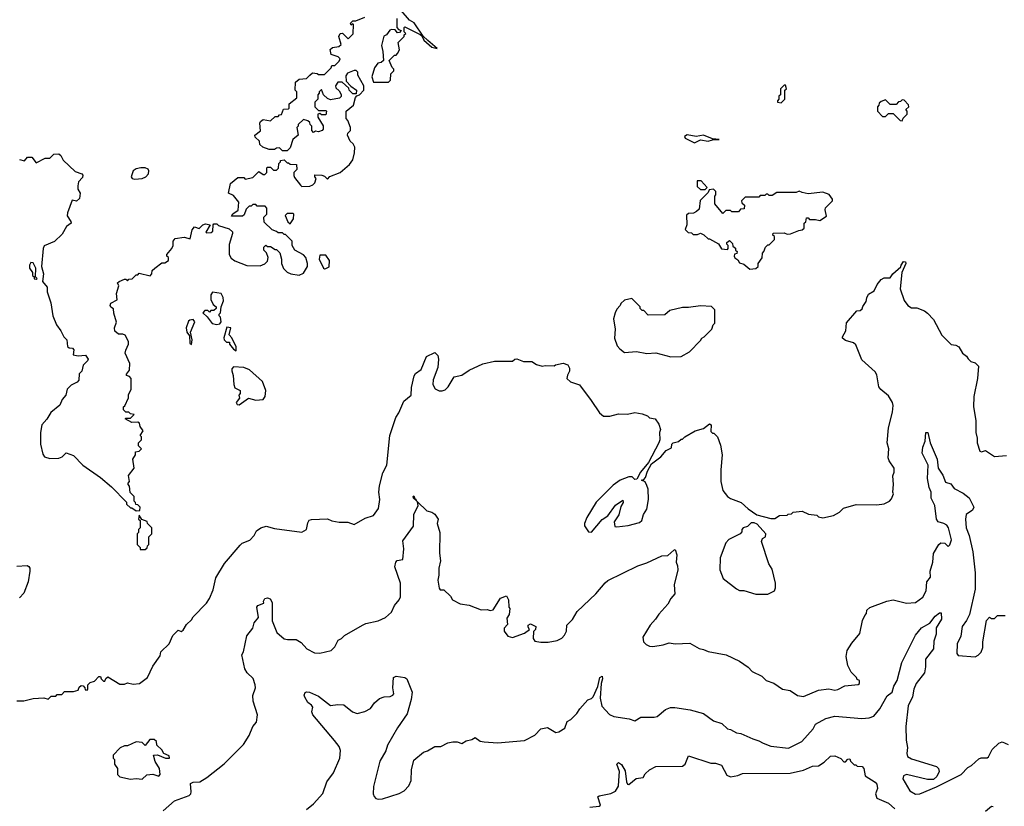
# Model space of a CAD drawing. Extents: x 2210602 to 2357277, y 510288 to 673808.
# Tile 430 of 464: x 2310544 to 2317140, y 644122 to 649387. Entities that reach past the tile are written whole.
import ezdxf

# ---------------------------------------------------------------- set-up
doc = ezdxf.new("R2010")
doc.units = 0

msp = doc.modelspace()

# ---------------------------------------------------------------- linework, layer by layer
at = {"layer": '0CON05XD'}
for points in [[(2312207.5, 647795), (2312197, 647827), (2312180, 647845), (2312180, 647865), (2312191.7, 647878.3), (2312205, 647870), (2312225, 647870), (2312255, 647850), (2312265, 647850), (2312287, 647827), (2312297.5, 647785), (2312297.5, 647755), (2312310.7, 647720.7), (2312336.4, 647696.4), (2312360, 647685), (2312415, 647676.7), (2312445, 647690), (2312472.5, 647735), (2312472.5, 647755), (2312460, 647795), (2312445, 647812.5), (2312387.5, 647845), (2312370, 647875), (2312370, 647905), (2312325, 647950), (2312315, 647950), (2312305, 647960), (2312275, 647960), (2312265, 647970), (2312235, 647980), (2312181.7, 648031.7), (2312180, 648065), (2312200, 648085), (2312200, 648125), (2312188.3, 648138.3), (2312135, 648140), (2312125, 648150), (2312105, 648150), (2312095, 648140), (2312081.7, 648138.3), (2312061.7, 648118.3), (2312048.3, 648081.7), (2312037, 648073), (2311961.7, 648071.7), (2311971.7, 648088.3), (2312008.3, 648111.7), (2312012.5, 648165), (2311975, 648210), (2311942.5, 648225), (2311955, 648290), (2312005, 648330), (2312045, 648330), (2312055, 648320), (2312105, 648330), (2312145, 648370), (2312175, 648350), (2312185, 648350), (2312200, 648365), (2312200, 648395), (2312205, 648400), (2312225, 648400), (2312245, 648380), (2312265, 648380), (2312277, 648393), (2312280, 648425), (2312290, 648435), (2312290, 648445), (2312315, 648450), (2312335, 648430), (2312345, 648430), (2312355, 648420), (2312398.3, 648418.3), (2312400, 648385), (2312380, 648365), (2312380, 648345), (2312385, 648330), (2312425, 648280), (2312435, 648270), (2312487, 648273), (2312508.3, 648281.7), (2312520, 648295), (2312530, 648325), (2312520, 648335), (2312521.7, 648348.3), (2312567, 648347), (2312585, 648340), (2312605, 648320), (2312621.7, 648338.3), (2312690, 648365), (2312753, 648417), (2312775, 648450), (2312786.2, 648495), (2312790, 648535), (2312776.7, 648556.7), (2312757.5, 648575), (2312740, 648615), (2312743, 648627), (2312760, 648645), (2312760, 648665), (2312741.7, 648711.7), (2312730, 648725), (2312730, 648775), (2312780, 648815), (2312793, 648867), (2312801.7, 648878.3), (2312820, 648885), (2312850, 648915), (2312850, 648945), (2312810, 649015), (2312810, 649035), (2312797, 649047), (2312785, 649047.5), (2312740.7, 649029.3), (2312728.3, 649011.7), (2312730, 648975), (2312761.7, 648941.7), (2312800, 648915), (2312798.3, 648891.7), (2312775, 648890), (2312750, 648915), (2312748.3, 648928.3), (2312705, 648970), (2312675, 648970), (2312660, 648945), (2312661.7, 648931.7), (2312685, 648910), (2312697, 648887), (2312697, 648873), (2312687, 648863), (2312625, 648850), (2312605, 648860), (2312580, 648885), (2312565, 648920), (2312550, 648905), (2312550, 648895), (2312540, 648885), (2312540, 648855), (2312520, 648835), (2312520, 648805), (2312545, 648780), (2312595, 648780), (2312600, 648775), (2312595, 648750), (2312565, 648750), (2312555, 648760), (2312540, 648755), (2312540, 648735), (2312576.4, 648676.4), (2312577.5, 648655), (2312570, 648645), (2312545, 648637.5), (2312525, 648640), (2312511.7, 648631.7), (2312500, 648645), (2312500, 648675), (2312490, 648685), (2312488.3, 648698.3), (2312475, 648710), (2312445, 648720), (2312410, 648685), (2312410, 648675), (2312400, 648665), (2312410, 648615), (2312372.5, 648585), (2312355, 648530), (2312335, 648510), (2312305, 648510), (2312285, 648530), (2312265, 648527.5), (2312251.7, 648518.3), (2312215, 648517.5), (2312173, 648533), (2312151.7, 648551.7), (2312150, 648575), (2312121.7, 648601.7), (2312120, 648615), (2312157, 648643), (2312152.5, 648695), (2312157.5, 648705), (2312175, 648720), (2312225, 648710), (2312255, 648740), (2312275, 648740), (2312285, 648750), (2312298.3, 648751.7), (2312311.7, 648788.3), (2312345, 648790), (2312350, 648795), (2312350, 648825), (2312400, 648865), (2312400, 648905), (2312390, 648915), (2312391.7, 648968.3), (2312415, 648990), (2312465, 648992.5), (2312487.5, 649015), (2312505, 649032.5), (2312537, 649027), (2312545, 649020), (2312585, 649020), (2312630, 649065), (2312635, 649080), (2312655, 649080), (2312685, 649110), (2312690, 649125), (2312678.3, 649138.3), (2312630, 649155), (2312623, 649187), (2312638.3, 649201.7), (2312681.7, 649208.3), (2312698.3, 649221.7), (2312682.5, 649275), (2312690, 649295), (2312707, 649297), (2312745, 649260), (2312778.3, 649291.7), (2312780, 649355), (2312775, 649360), (2312765, 649350), (2312760, 649365), (2312775, 649380), (2312795, 649380), (2312856.4, 649403.6)], [(2313070, 649395), (2313070, 649335), (2313081.7, 649321.7), (2313100, 649315), (2313088.3, 649301.7), (2313075, 649300), (2313058.3, 649318.3), (2313035, 649322.5), (2313023.6, 649316.4), (2313000, 649285), (2312983, 649277), (2312967.5, 649215), (2312977.5, 649175), (2312980, 649115), (2312965, 649100), (2312943.6, 649096.4), (2312920, 649065), (2312902.5, 649005), (2312915, 648970), (2313015, 648970), (2313027, 648983), (2313030, 649025), (2313050, 649045), (2313050, 649055), (2313038.3, 649068.3), (2313020, 649115), (2313055, 649150), (2313065, 649150), (2313075, 649160), (2313087.5, 649185), (2313080, 649235), (2313120, 649275), (2313120, 649285), (2313130, 649295), (2313120, 649305), (2313120, 649335), (2313125, 649340), (2313227.5, 649287.5), (2313238.3, 649278.3), (2313250.7, 649250.7), (2313305, 649203.3), (2313340, 649195), (2313278.8, 649248.8), (2313247.5, 649277.5), (2313186, 649366), (2313154.1, 649384.1), (2313098.6, 649448.6)], [(2315645, 648830), (2315670, 648855), (2315670, 648915), (2315680, 648925), (2315675, 648950), (2315665, 648950), (2315640, 648925), (2315640, 648885), (2315630, 648875), (2315630, 648855), (2315620, 648845), (2315620, 648835), (2315645, 648830)], [(2316455, 648710), (2316461.7, 648728.3), (2316490, 648755), (2316490, 648775), (2316480, 648785), (2316500, 648805), (2316498.3, 648818.3), (2316468.3, 648848.3), (2316455, 648850), (2316445, 648840), (2316431.7, 648838.3), (2316415, 648820), (2316375, 648820), (2316345, 648850), (2316315, 648840), (2316301.7, 648828.3), (2316300, 648815), (2316290, 648805), (2316290, 648775), (2316325, 648740), (2316345, 648740), (2316365, 648760), (2316395, 648760), (2316441.7, 648711.7), (2316455, 648710)], [(2315065, 648562.5), (2315105, 648583.3), (2315155, 648573.3), (2315185, 648582.5), (2315230, 648585), (2315185, 648590), (2315125, 648613.3), (2315076.4, 648606.4), (2315015, 648616.2), (2314997.5, 648605), (2315002.5, 648595), (2315065, 648562.5)], [(2310541.7, 648451.7), (2310575, 648442.5), (2310595, 648467.5), (2310625, 648467.5), (2310655, 648430), (2310715, 648460), (2310745, 648460), (2310773, 648487), (2310805, 648488.8), (2310818.3, 648478.3), (2310835, 648447.5), (2310915, 648370), (2310960, 648355), (2310967, 648347), (2310965, 648330), (2310938.3, 648301.7), (2310932.5, 648275), (2310933, 648253), (2310950, 648225), (2310945, 648190), (2310925, 648173.3), (2310895, 648180), (2310863.3, 648095), (2310862.5, 648075), (2310886.7, 648036.7), (2310887.5, 648025), (2310857, 648003), (2310829.3, 647950.7), (2310776.4, 647903.6), (2310707, 647873), (2310700, 647855), (2310688.8, 647735), (2310702.5, 647685), (2310697.5, 647635), (2310727, 647597), (2310727.5, 647565), (2310753, 647493), (2310766.7, 647405), (2310790, 647345), (2310820, 647305), (2310840, 647265), (2310860, 647245), (2310865, 647200), (2310875, 647190), (2310898.3, 647188.3), (2310907, 647177), (2310902.5, 647145), (2310935, 647136.7), (2310985, 647142), (2311002, 647115), (2310997.3, 647102.7), (2310970, 647075), (2310960, 647035), (2310943, 647017), (2310940, 646975), (2310929.3, 646960.7), (2310889.3, 646940.7), (2310862.5, 646915), (2310852.5, 646875), (2310827.5, 646845), (2310813, 646807), (2310752.3, 646757.7), (2310726.1, 646713.9), (2310692.5, 646675), (2310683.3, 646625), (2310683.3, 646545), (2310698.3, 646478.3), (2310710.7, 646460.7), (2310745, 646450), (2310805, 646453.3), (2310828.3, 646461.7), (2310855, 646487.5), (2310905, 646470), (2310967.5, 646405), (2311085, 646323.3), (2311159.3, 646259.3), (2311258.3, 646158.3), (2311260, 646145), (2311285, 646120), (2311295, 646120), (2311325, 646100), (2311348.3, 646101.7), (2311350, 646125), (2311335, 646140), (2311321.7, 646141.7), (2311320, 646155), (2311310, 646165), (2311310, 646195), (2311283, 646223), (2311280, 646265), (2311270, 646275), (2311270, 646285), (2311280, 646295), (2311273, 646337), (2311310, 646385), (2311302.5, 646445), (2311320, 646475), (2311320, 646495), (2311345, 646500), (2311360, 646515), (2311340, 646535), (2311340, 646555), (2311360, 646575), (2311360, 646595), (2311350, 646605), (2311370, 646635), (2311350, 646665), (2311347, 646687), (2311335, 646692.5), (2311295, 646690), (2311250, 646715), (2311255, 646720), (2311285, 646720), (2311310, 646745), (2311285, 646750), (2311275, 646760), (2311255, 646760), (2311240, 646775), (2311240, 646795), (2311248.3, 646801.7), (2311272.5, 646855), (2311273, 646877), (2311290, 646915), (2311290, 646985), (2311278.3, 646998.3), (2311260, 647005), (2311260, 647015), (2311279.3, 647040.7), (2311281.2, 647085), (2311251.4, 647155), (2311254.4, 647175.6), (2311273.3, 647215), (2311273, 647233), (2311250, 647275), (2311235, 647282.5), (2311205, 647282.5), (2311181.7, 647301.7), (2311180, 647325), (2311191.7, 647361.7), (2311173.6, 647423.6), (2311171.7, 647451.7), (2311153.6, 647463.6), (2311150, 647475), (2311155, 647490), (2311197, 647513), (2311192.5, 647555), (2311207.5, 647605), (2311200, 647625), (2311210, 647635), (2311245, 647650), (2311255, 647650), (2311265, 647640), (2311275, 647650), (2311297, 647653), (2311325, 647680), (2311335, 647680), (2311345, 647690), (2311418.3, 647671.7), (2311430, 647685), (2311431.7, 647708.3), (2311450, 647725), (2311495, 647760), (2311515, 647760), (2311540, 647775), (2311540, 647795), (2311530, 647805), (2311530, 647815), (2311562.5, 647855), (2311572.5, 647875), (2311572.5, 647905), (2311585, 647922.5), (2311645, 647932.5), (2311685, 647920), (2311698.3, 647981.7), (2311715, 648000), (2311745, 647990), (2311770, 648015), (2311788.3, 648021.7), (2311820, 648015), (2311790, 647965), (2311795, 647960), (2311827, 647963), (2311838.3, 647971.7), (2311840, 648015), (2311845, 648020), (2311865, 648020), (2311875, 648010), (2311947, 647987), (2311968.3, 647968.3), (2311970, 647955), (2311947, 647883), (2311946.7, 647815), (2311960.5, 647790.5), (2311984.1, 647774.1), (2312065, 647742.5), (2312155, 647740), (2312187, 647753), (2312205, 647770), (2312207.5, 647795)], [(2311315, 648320.8), (2311365, 648324.4), (2311388.8, 648335), (2311406.7, 648355), (2311410, 648375), (2311405, 648386.7), (2311385, 648396), (2311354.2, 648395.8), (2311325, 648390), (2311303.3, 648375), (2311290, 648335), (2311297.5, 648325), (2311315, 648320.8)], [(2315135, 648250), (2315150, 648265), (2315108.3, 648308.3), (2315081.7, 648308.3), (2315081.7, 648271.7), (2315105, 648250), (2315135, 648250)], [(2315435, 647717.5), (2315475, 647722.5), (2315490, 647735), (2315490, 647755), (2315517, 647793), (2315520, 647825), (2315530, 647835), (2315540, 647865), (2315555, 647880), (2315565, 647880), (2315600, 647915), (2315600, 647935), (2315590, 647945), (2315591.7, 647958.3), (2315665, 647960), (2315685, 647952.5), (2315707, 647953), (2315763, 647977), (2315785, 647980), (2315798.3, 647991.7), (2315800, 648025), (2315810, 648035), (2315815, 648060), (2315825, 648060), (2315835, 648050), (2315875, 648050), (2315905, 648042.5), (2315948.3, 648071.7), (2315940, 648115), (2315943, 648127), (2315990, 648175), (2315990, 648185), (2315966.4, 648216.4), (2315925, 648232.5), (2315825, 648222.5), (2315785, 648230), (2315765, 648240), (2315745, 648230), (2315615, 648230), (2315585, 648210), (2315565, 648210), (2315555, 648220), (2315545, 648220), (2315535, 648210), (2315505, 648210), (2315495, 648200), (2315405, 648200), (2315380, 648175), (2315381.7, 648161.7), (2315400, 648145), (2315398.3, 648121.7), (2315371.7, 648118.3), (2315360, 648100), (2315315, 648100), (2315305, 648110), (2315275, 648110), (2315255, 648090), (2315200, 648155), (2315200, 648205), (2315207.5, 648215), (2315207, 648237), (2315191.7, 648251.7), (2315161.7, 648248.3), (2315155, 648230), (2315103, 648177), (2315095, 648120), (2315077, 648103), (2315057, 648093), (2315025, 648090), (2315011.7, 648078.3), (2315012.5, 648015), (2315003, 647983), (2315023, 647963), (2315045, 647960), (2315055, 647950), (2315085, 647950), (2315105, 647957.5), (2315127, 647947), (2315155, 647920), (2315165, 647920), (2315226.4, 647886.4), (2315245, 647853.3), (2315285, 647850), (2315290, 647855), (2315290, 647875), (2315280, 647885), (2315280, 647895), (2315298.3, 647908.3), (2315318.3, 647888.3), (2315321.7, 647871.7), (2315338.3, 647858.3), (2315340, 647845), (2315350, 647835), (2315348.3, 647821.7), (2315331.7, 647818.3), (2315330, 647805), (2315333.6, 647793.6), (2315355, 647780), (2315365, 647760), (2315395, 647750), (2315435, 647717.5)], [(2312355, 648020), (2312377.5, 648055), (2312380, 648085), (2312375, 648090), (2312335, 648090), (2312322.5, 648077.5), (2312340, 648035), (2312355, 648020)], [(2310655, 647650), (2310660, 647655), (2310650, 647665), (2310652.5, 647725), (2310635, 647760), (2310618.3, 647761.7), (2310610, 647745), (2310610, 647725), (2310630, 647695), (2310630, 647675), (2310640, 647665), (2310641.7, 647651.7), (2310655, 647650)], [(2312585, 647720), (2312595, 647722.5), (2312617, 647733), (2312620, 647775), (2312595, 647810), (2312555, 647810), (2312550, 647785), (2312580, 647725), (2312585, 647720)], [(2316450, 647745), (2316465, 647768), (2316477.1, 647767.1), (2316480.8, 647755), (2316454.2, 647695), (2316443.3, 647585), (2316468.3, 647508.3), (2316493.6, 647473.6), (2316518.3, 647458.3), (2316555, 647457.5), (2316605, 647437.5), (2316625, 647422.5), (2316665, 647380), (2316722.5, 647275), (2316783.9, 647213.9), (2316815, 647208.8), (2316835, 647196.7), (2316860, 647155), (2316886.7, 647135), (2316897, 647117), (2316915, 647100), (2316945, 647090), (2316967, 647067), (2316960, 646985), (2316936.1, 646863.9), (2316934, 646795), (2316948.8, 646705), (2316948.6, 646625), (2316958, 646585), (2316958, 646555), (2316975, 646500), (2316986.2, 646493.8), (2317015, 646502.5), (2317075, 646462.5), (2317155, 646470)], [(2310525, 644827.5), (2310571.7, 644828.3), (2310635, 644842.5), (2310705, 644847.5), (2310735, 644840), (2310755, 644860), (2310785, 644860), (2310795, 644870), (2310825, 644870), (2310845, 644890), (2310905, 644890), (2310935, 644900), (2310941.7, 644918.3), (2310955, 644930), (2310968.3, 644928.3), (2310980, 644915), (2310981.7, 644901.7), (2310995, 644900), (2311000, 644905), (2311000, 644935), (2311015, 644950), (2311045, 644960), (2311075, 644990), (2311085, 644990), (2311090, 644975), (2311105, 644960), (2311115, 644960), (2311121.7, 644978.3), (2311135, 644987.5), (2311215, 644940), (2311245, 644940), (2311265, 644947.5), (2311305, 644940), (2311347, 644943), (2311400, 644985), (2311435, 645060), (2311485, 645130), (2311490, 645155), (2311545, 645210), (2311570, 645265), (2311605, 645300), (2311625, 645292.5), (2311639.3, 645300.7), (2311660.7, 645339.3), (2311695, 645370), (2311705, 645390), (2311795, 645482.5), (2311816.1, 645513.9), (2311839.5, 645570.5), (2311858.3, 645651.7), (2311915, 645747.5), (2312020.7, 645869.3), (2312035, 645882.5), (2312085, 645903.3), (2312113.8, 645935), (2312130, 645965), (2312160, 645985), (2312195, 645996.7), (2312251.7, 645981.7), (2312435, 645956.7), (2312466.1, 645973.9), (2312475, 646020), (2312483.6, 646036.4), (2312498.3, 646041.7), (2312605, 646046), (2312635, 646032), (2312685, 646023.8), (2312743, 646023), (2312785, 646007.5), (2312859.3, 646050.7), (2312915, 646067.5), (2312947.5, 646115), (2312955.8, 646175), (2312950, 646225), (2312953.4, 646266.6), (2312977.1, 646355), (2313004.2, 646405), (2313023.6, 646605), (2313064.4, 646725), (2313084.6, 646755.4), (2313117.3, 646832.7), (2313166, 646874), (2313169.4, 646925), (2313185.6, 647004.4), (2313195, 647018.8), (2313232.5, 647045), (2313268.3, 647131.7), (2313325, 647160), (2313345, 647140), (2313350, 647115), (2313345, 647060), (2313314.3, 646975.7), (2313312, 646945), (2313326.1, 646916.1), (2313355, 646903.3), (2313375, 646902.5), (2313395, 646910), (2313415, 646930), (2313455, 646997.5), (2313505, 647008.8), (2313555, 647042), (2313646.4, 647083.6), (2313725, 647101.2), (2313845, 647102.5), (2313860, 647115), (2313875, 647116.7), (2313918.3, 647098.3), (2313975, 647100), (2314005, 647080), (2314045, 647067.5), (2314065, 647072.5), (2314125, 647070), (2314133, 647077), (2314185, 647087.5), (2314215, 647077.5), (2314227.5, 647055), (2314227.5, 647035), (2314213, 647007), (2314210, 646985), (2314233, 646963), (2314295, 646942.5), (2314371.7, 646838.3), (2314427.5, 646755), (2314455, 646732.5), (2314496.4, 646733.6), (2314555, 646750), (2314615, 646747.5), (2314665, 646757.5), (2314715, 646750), (2314750, 646735), (2314763, 646723), (2314800, 646715), (2314825, 646680), (2314837.5, 646645), (2314830, 646625), (2314832.5, 646575), (2314826.2, 646555), (2314756.2, 646423.8), (2314701.7, 646358.3), (2314678.3, 646311.7), (2314665, 646310), (2314647, 646327), (2314625, 646326.7), (2314567.5, 646305), (2314519.5, 646270.5), (2314405, 646156.7), (2314342.5, 646055), (2314327.5, 646015), (2314328.3, 645998.3), (2314355, 645960), (2314375, 645957.5), (2314445, 646042), (2314484.5, 646065.5), (2314535, 646138), (2314585, 646170), (2314586.2, 646155), (2314571.2, 646128.8), (2314557.6, 646072.4), (2314526.7, 646025), (2314530, 645995), (2314545, 645992.5), (2314619.3, 646000.7), (2314695, 646022), (2314711.2, 646035), (2314722.5, 646075), (2314745, 646110), (2314756.2, 646175), (2314753.6, 646243.6), (2314745, 646270), (2314733, 646293), (2314710, 646305), (2314725, 646310), (2314736.1, 646323.9), (2314750, 646365), (2314776.7, 646415), (2314839.7, 646460.3), (2314875, 646503.3), (2314909.3, 646520.7), (2314912.5, 646545), (2314922.5, 646555), (2314957, 646563), (2314975, 646580), (2314985, 646580), (2315000, 646595), (2315070, 646635), (2315125, 646650), (2315165, 646682.5), (2315176.7, 646675), (2315175, 646630), (2315185, 646620), (2315195, 646620), (2315217.5, 646595), (2315239.3, 646539.3), (2315250, 646475), (2315240, 646375), (2315240, 646295), (2315253.8, 646235), (2315285, 646196.7), (2315305, 646183.3), (2315376.1, 646156.1), (2315425, 646112.5), (2315483, 646073), (2315575, 646047.5), (2315601.7, 646048.3), (2315635, 646067.5), (2315685, 646070), (2315693, 646077), (2315715, 646080), (2315725, 646090), (2315785, 646097.5), (2315828.3, 646078.3), (2315885, 646070), (2315895, 646060), (2315925, 646052.5), (2315995, 646067.5), (2316035, 646090), (2316063, 646117), (2316148.3, 646141.7), (2316285, 646140), (2316335, 646147.5), (2316370, 646165), (2316385, 646180), (2316397, 646213), (2316392.5, 646225), (2316397.5, 646275), (2316392.5, 646335), (2316401.7, 646358.3), (2316402.5, 646385), (2316368.8, 646435), (2316362, 646455), (2316365.9, 646514.1), (2316355.8, 646555), (2316364, 646655), (2316390.7, 646759.3), (2316395.8, 646805), (2316392, 646825), (2316365, 646870), (2316312.9, 646912.9), (2316300.3, 646930.3), (2316285, 647010), (2316275, 647030), (2316185, 647110), (2316145, 647210), (2316130, 647225), (2316075, 647238.8), (2316056.7, 647255), (2316056.7, 647265), (2316077.5, 647305), (2316083, 647357), (2316151.7, 647438.3), (2316175, 647440), (2316188.3, 647451.7), (2316191.7, 647468.3), (2316215, 647500), (2316218.8, 647525), (2316231.1, 647548.9), (2316268.6, 647571.4), (2316288, 647615), (2316315, 647648.8), (2316335, 647660), (2316375, 647660), (2316392.5, 647685), (2316446.1, 647733.9), (2316450, 647745)], [(2311863.8, 647346.2), (2311885, 647352.5), (2311892.5, 647365), (2311890, 647395), (2311880, 647405), (2311880, 647415), (2311890, 647425), (2311892.5, 647465), (2311908.9, 647505), (2311907.6, 647527.6), (2311893.8, 647553.8), (2311835, 647563.3), (2311823.9, 647546.1), (2311823.6, 647513.6), (2311840, 647480), (2311860, 647465), (2311860, 647455), (2311845, 647440), (2311825, 647440), (2311815, 647430), (2311805, 647440), (2311785, 647440), (2311770, 647425), (2311799.3, 647399.3), (2311833, 647353), (2311863.8, 647346.2)], [(2314905, 647130), (2314975, 647132.5), (2315030, 647165), (2315105, 647240), (2315113.6, 647256.4), (2315130, 647265), (2315180, 647315), (2315190, 647345), (2315200, 647355), (2315200, 647445), (2315178.3, 647468.3), (2315105, 647472.5), (2315025, 647460), (2314985, 647460), (2314898.3, 647441.7), (2314865, 647412.5), (2314755, 647410), (2314725, 647440), (2314715, 647440), (2314700, 647455), (2314700, 647465), (2314645, 647520), (2314595, 647510), (2314571.7, 647488.3), (2314567, 647473), (2314545, 647450), (2314532.5, 647425), (2314522.5, 647385), (2314532.5, 647315), (2314527.5, 647255), (2314547.5, 647205), (2314563.6, 647183.6), (2314595, 647160), (2314675, 647166.7), (2314745, 647153.8), (2314805, 647156.7), (2314905, 647130)], [(2311695, 647212.5), (2311700, 647245), (2311687.5, 647295), (2311717.5, 647365), (2311705, 647380), (2311683, 647377), (2311675, 647370), (2311660, 647325), (2311662.5, 647295), (2311681.7, 647271.7), (2311683, 647223), (2311695, 647212.5)], [(2311995, 647170), (2311995, 647197.5), (2311965, 647257.5), (2311947, 647277), (2311957.5, 647325), (2311932, 647328), (2311911.7, 647258.3), (2311914.3, 647244.3), (2311928.3, 647228.3), (2311948.3, 647228.3), (2311950, 647215), (2311975, 647182.5), (2311995, 647170)], [(2312015, 646810), (2312077, 646853), (2312125, 646840.8), (2312174, 646846), (2312188, 646865), (2312193.3, 646905), (2312170, 646965), (2312084.1, 647044.1), (2312045, 647058.8), (2311975, 647062.5), (2311965, 647050), (2311964.1, 647035.9), (2311974, 647005), (2311977.5, 646945), (2311985, 646923.8), (2312020, 646905), (2312020, 646885), (2312012.5, 646875), (2312017, 646853), (2311993.3, 646825), (2312001.7, 646811.7), (2312015, 646810)], [(2316352.5, 645495), (2316395, 645504), (2316485, 645480.8), (2316544, 645486), (2316595, 645521.2), (2316616.6, 645563.4), (2316620.6, 645625), (2316645.7, 645655), (2316642.9, 645695), (2316661.2, 645755), (2316666.2, 645815), (2316702, 645875), (2316714.3, 645885.7), (2316742.5, 645882.5), (2316765, 645860), (2316775, 645872.5), (2316785.6, 645905.6), (2316766.8, 645986.8), (2316755, 646003.8), (2316735.7, 646015.7), (2316696.2, 646026.2), (2316686, 646045), (2316673.5, 646135), (2316650.6, 646185), (2316650, 646225), (2316637.5, 646255), (2316625.8, 646315), (2316630, 646405), (2316590, 646485), (2316593.8, 646525), (2316610, 646565), (2316613.3, 646625), (2316627.5, 646625), (2316643.3, 646555), (2316691.2, 646445), (2316695.9, 646385.9), (2316728, 646338), (2316745, 646292.5), (2316780.7, 646280.7), (2316805, 646250), (2316865, 646218.8), (2316905, 646187.5), (2316936.7, 646125), (2316926, 646105), (2316884.2, 646075.8), (2316879.2, 646045), (2316884.2, 645985), (2316905.6, 645935.6), (2316929.2, 645825), (2316945.8, 645684.2), (2316945.8, 645575), (2316907.5, 645405), (2316887.5, 645365), (2316856.7, 645325), (2316849.3, 645260.7), (2316825, 645210), (2316822.5, 645145), (2316831.7, 645131.7), (2316945, 645122.5), (2316965, 645132.5), (2316985.8, 645154.2), (2316996.2, 645185), (2316997, 645223), (2317020, 645365), (2317041.7, 645388.3), (2317055, 645380), (2317075, 645380), (2317095, 645400), (2317145, 645400)], [(2311505, 644092.5), (2311581.7, 644158.3), (2311680, 644195), (2311690, 644205), (2311692.3, 644217.7), (2311687.5, 644275), (2311705, 644283.8), (2311750, 644285), (2311797.5, 644315), (2311913.9, 644406.1), (2312043.6, 644536.4), (2312080, 644595), (2312106.2, 644655), (2312130, 644685), (2312136, 644735), (2312108.8, 644825), (2312106.4, 644863.6), (2312123.3, 644915), (2312121.2, 644935), (2312107, 644977), (2312066.7, 645015), (2312052.3, 645042.3), (2312032.5, 645135), (2312042.5, 645155), (2312066.1, 645263.9), (2312106.7, 645315), (2312115, 645350), (2312142.5, 645385), (2312132.5, 645455), (2312140, 645465), (2312178.3, 645481.7), (2312177.5, 645495), (2312187, 645513), (2312205, 645517.5), (2312220.7, 645510.7), (2312235.8, 645485.8), (2312234.1, 645364.1), (2312266.7, 645285), (2312315, 645243.8), (2312337.7, 645237.7), (2312395, 645237.5), (2312429.3, 645219.3), (2312466.4, 645176.4), (2312519.5, 645149.5), (2312555, 645146), (2312630, 645165), (2312655, 645190), (2312677, 645233), (2312700, 645245), (2312720, 645265), (2312840, 645335), (2312863.6, 645346.4), (2312945, 645363.8), (2312995, 645386.2), (2313035, 645421.2), (2313053.8, 645466.2), (2313086.9, 645505), (2313095.6, 645525), (2313094, 645615), (2313057.5, 645725), (2313063.8, 645756.2), (2313073.6, 645766.4), (2313110, 645775), (2313116.7, 645845), (2313111.2, 645898.8), (2313182.7, 645997.3), (2313184.2, 646075), (2313212.5, 646135), (2313209.7, 646159.7), (2313199.5, 646169.5), (2313182.5, 646185), (2313180, 646195), (2313185, 646200), (2313190, 646180), (2313198.3, 646178.3), (2313199.5, 646169.5), (2313209.7, 646159.7), (2313270.7, 646100.7), (2313305, 646090), (2313325, 646076.7), (2313346.7, 646045), (2313340.8, 646015), (2313357.5, 645955), (2313355.5, 645815.5), (2313363.3, 645765), (2313350.6, 645715), (2313351.7, 645668.3), (2313344, 645635), (2313353, 645583), (2313361.7, 645571.7), (2313385, 645570), (2313429.3, 645529.3), (2313443.6, 645503.6), (2313495, 645477.5), (2313555, 645467.5), (2313635, 645437.5), (2313675, 645440), (2313695, 645433.3), (2313715, 645437.5), (2313765.8, 645514.2), (2313805, 645530), (2313817.5, 645505), (2313820, 645455), (2313827.5, 645445), (2313822.5, 645405), (2313808.3, 645381.7), (2313811.7, 645338.3), (2313790, 645315), (2313790, 645295), (2313815, 645260), (2313845, 645252.5), (2313925, 645280), (2313960, 645305), (2313950.7, 645320.7), (2313951.2, 645335), (2313965, 645342.5), (2314002.5, 645325), (2314000, 645305), (2313987, 645293), (2313983.3, 645245), (2313995, 645227.5), (2314035, 645220), (2314085, 645220), (2314145, 645232.5), (2314175, 645247.5), (2314193.6, 645266.4), (2314206.1, 645293.9), (2314210, 645335), (2314247.3, 645372.7), (2314278.8, 645425), (2314403.3, 645545), (2314465, 645617.5), (2314485, 645632.5), (2314685, 645732.5), (2314745, 645752.5), (2314845, 645797.5), (2314885, 645800), (2314925, 645837.5), (2314935, 645840), (2314946.2, 645805), (2314942.5, 645755), (2314951.7, 645731.7), (2314952.5, 645705), (2314927.5, 645605), (2314932.5, 645545), (2314906.4, 645513.6), (2314886.7, 645475), (2314825, 645407.5), (2314803.3, 645375), (2314766.7, 645335), (2314717.5, 645255), (2314723, 645223), (2314740, 645205), (2314763.6, 645193.6), (2314785, 645192.5), (2314855, 645203.3), (2314895, 645216.7), (2314935, 645210), (2315033, 645213), (2315095, 645177.5), (2315125, 645172.5), (2315155, 645157.5), (2315276.4, 645136.4), (2315365, 645092.5), (2315423, 645053), (2315450, 645025), (2315515, 644992.5), (2315545, 644963.3), (2315595.9, 644945.9), (2315655, 644906.7), (2315705, 644897.5), (2315755, 644862.5), (2315795, 644857.5), (2315895, 644900), (2315965, 644907.5), (2316005, 644900), (2316025, 644903.3), (2316070.7, 644929.3), (2316161.7, 644938.3), (2316170, 644945), (2316170, 644965), (2316155, 644970), (2316150, 644985), (2316115, 645020), (2316092.5, 645065), (2316080, 645125), (2316087.5, 645165), (2316117.5, 645215), (2316171.7, 645278.3), (2316190, 645365), (2316205, 645400), (2316217, 645413), (2316220, 645435), (2316238.3, 645451.7), (2316352.5, 645495)], [(2311385, 645840), (2311398.3, 645851.7), (2311400, 645865), (2311410, 645875), (2311410, 645925), (2311430, 645945), (2311430, 645985), (2311400, 646015), (2311398.3, 646028.3), (2311361.7, 646041.7), (2311345, 646070), (2311340, 646045), (2311350, 646035), (2311350, 645985), (2311340, 645975), (2311340, 645955), (2311330, 645945), (2311330, 645875), (2311350, 645855), (2311351.7, 645841.7), (2311385, 645840)], [(2315555, 645542.5), (2315600, 645565), (2315607.5, 645585), (2315607.5, 645615), (2315585, 645710), (2315562.5, 645745), (2315512.5, 645895), (2315520, 645915), (2315540, 645925), (2315542.5, 645945), (2315485, 646010), (2315465, 646020), (2315445, 646020), (2315420, 645995), (2315390, 645985), (2315382.5, 645975), (2315381.7, 645958.3), (2315370, 645945), (2315295, 645907.5), (2315273.9, 645886.1), (2315236.7, 645785), (2315233.3, 645705), (2315257, 645647), (2315345, 645577.5), (2315365, 645567.5), (2315395, 645567.5), (2315475, 645542.5), (2315555, 645542.5)], [(2310525, 645730), (2310593, 645733), (2310606.1, 645726.1), (2310612.5, 645715), (2310612.5, 645695), (2310600, 645625), (2310570.7, 645549.3), (2310543, 645517)], [(2312465, 644100), (2312511.7, 644138.3), (2312575, 644208), (2312601.2, 644285), (2312646.1, 644345), (2312687.9, 644445), (2312694, 644495), (2312685, 644521.9), (2312653.3, 644563.3), (2312507.5, 644735), (2312502, 644755), (2312507.5, 644785), (2312499.3, 644799.3), (2312475, 644817.5), (2312453.2, 644853.2), (2312450, 644865), (2312456.1, 644883.9), (2312465, 644888.8), (2312485, 644885.8), (2312545, 644858.8), (2312625, 644795.8), (2312675, 644803.8), (2312715, 644801.2), (2312774.2, 644754.2), (2312805, 644742.5), (2312855, 644756.7), (2312895, 644776.7), (2312920, 644815), (2312955, 644843.3), (2312985, 644853.8), (2313025, 644856.2), (2313043.9, 644866.1), (2313050, 644875), (2313042.5, 644915), (2313047.5, 644985), (2313065, 644992.5), (2313123, 644983), (2313137.5, 644975), (2313173.8, 644885), (2313166, 644836), (2313139.5, 644740.5), (2313075, 644647.5), (2313008.3, 644531.7), (2312997.7, 644492.3), (2312956.1, 644423.9), (2312913.3, 644255), (2312912.5, 644205), (2312918.3, 644188.3), (2312930, 644175), (2312945, 644170), (2312975, 644172.5), (2313085, 644207.5), (2313120, 644225), (2313150.7, 644259.3), (2313166.7, 644295), (2313167.5, 644365), (2313185, 644430), (2313250, 644485), (2313276.7, 644493.3), (2313325, 644522.5), (2313365, 644523.3), (2313413, 644547), (2313445, 644552.5), (2313475, 644552.5), (2313505, 644541.2), (2313535, 644560), (2313571.7, 644568.3), (2313595, 644582.5), (2313628.6, 644558.6), (2313655, 644552.5), (2313745, 644547.5), (2313925, 644562), (2313995, 644597.5), (2314035, 644640), (2314079.3, 644649.3), (2314135, 644616.7), (2314155, 644620), (2314195.9, 644644.1), (2314210.7, 644689.3), (2314235, 644703.3), (2314277, 644743), (2314296.2, 644775), (2314350, 644835), (2314375, 644843.8), (2314385, 644853.8), (2314416.9, 644923.1), (2314430, 644985), (2314445, 644992.5), (2314448.6, 644975), (2314439.2, 644945), (2314432.1, 644845), (2314442.9, 644792.9), (2314495, 644737.5), (2314525, 644722.5), (2314626.4, 644706.4), (2314665, 644693.3), (2314705, 644717.5), (2314795, 644717.5), (2314815, 644722.5), (2314871.2, 644768.8), (2314903, 644783), (2314933.6, 644783.6), (2315035, 644768), (2315123.9, 644743.9), (2315192.5, 644695), (2315247, 644677), (2315285, 644641.2), (2315305, 644636.7), (2315345, 644614), (2315375, 644608.8), (2315455, 644572.5), (2315495, 644561.2), (2315525, 644543.8), (2315575, 644524), (2315695, 644511.9), (2315783.5, 644556.5), (2315859.1, 644640.9), (2315875, 644671.2), (2315945, 644710), (2316005, 644725.7), (2316185, 644710.6), (2316235, 644714.3), (2316266.2, 644725), (2316306, 644775), (2316355, 644861.2), (2316389.2, 644885), (2316400, 644925), (2316422.5, 644965), (2316454.4, 645085), (2316545, 645266.7), (2316584.3, 645315.7), (2316641.2, 645348.8), (2316676.7, 645395), (2316705, 645417.5), (2316716.4, 645416.4), (2316718.8, 645375), (2316683.8, 645316.2), (2316683.1, 645275), (2316668.3, 645228.3), (2316665.6, 645175), (2316613.1, 645106.9), (2316612.9, 645055), (2316604.4, 645015), (2316550.4, 644945), (2316532.9, 644905), (2316525.6, 644855), (2316495.3, 644795), (2316479.6, 644655), (2316481.5, 644565), (2316490.6, 644515), (2316487.1, 644475), (2316492.5, 644455), (2316519.3, 644439.3), (2316685, 644387.5), (2316699.2, 644375), (2316702.9, 644355), (2316688.9, 644321.1), (2316665, 644300.8), (2316625, 644301.8), (2316484.3, 644335.7), (2316465, 644326.7), (2316460, 644305), (2316506, 644225), (2316545, 644203.1), (2316575, 644204.3), (2316685, 644253.3), (2316850, 644335), (2316895, 644382.5), (2316920, 644395), (2316969.3, 644440.7), (2316985, 644446.7), (2317025, 644446.7), (2317035, 644453.3), (2317058.3, 644501.7), (2317102.5, 644545), (2317125, 644553.8), (2317166, 644536)], [(2311285, 644302.5), (2311325, 644307.5), (2311365, 644303.3), (2311395, 644333.3), (2311435, 644336.7), (2311475, 644324.3), (2311485.8, 644335), (2311480, 644375), (2311452.3, 644422.3), (2311440, 644465), (2311466.4, 644466.4), (2311520, 644445), (2311547.5, 644445), (2311545, 644460), (2311510, 644475), (2311495, 644500), (2311461.7, 644531.7), (2311460, 644555), (2311445, 644570), (2311415, 644570), (2311385, 644530), (2311365, 644550), (2311325, 644552.5), (2311265, 644527.5), (2311245, 644527.5), (2311217, 644513), (2311170, 644465), (2311170, 644445), (2311180, 644435), (2311180, 644405), (2311200, 644375), (2311200, 644335), (2311215, 644320), (2311285, 644302.5)], [(2314363, 644117), (2314425, 644122.5), (2314435, 644130), (2314417.5, 644185), (2314425, 644192.5), (2314505, 644206.7), (2314535, 644222.5), (2314555, 644257.5), (2314557.8, 644295), (2314562.5, 644355), (2314544.4, 644405), (2314555, 644414.2), (2314575, 644400.8), (2314598.9, 644358.9), (2314608.8, 644285), (2314615, 644270), (2314625, 644267.5), (2314673, 644307), (2314720, 644315), (2314735, 644340), (2314762.5, 644365), (2314805, 644387.5), (2314985, 644390), (2315002.5, 644405), (2315025, 644460), (2315175, 644410), (2315205, 644410), (2315245, 644396.7), (2315281.2, 644331.2), (2315305, 644320), (2315355, 644327.5), (2315385, 644342.5), (2315706.4, 644343.6), (2315795, 644363.8), (2315855, 644390), (2315895, 644392.5), (2315933, 644417), (2315975, 644456.7), (2316005, 644460), (2316045, 644442.5), (2316065, 644420), (2316075, 644420), (2316091.7, 644438.3), (2316105, 644440), (2316110, 644425), (2316135, 644400), (2316145, 644400), (2316155, 644390), (2316188.3, 644388.3), (2316200, 644375), (2316207.5, 644325), (2316275, 644282.5), (2316285, 644270), (2316289.5, 644240.5), (2316276.7, 644205), (2316287, 644177), (2316365, 644142.5), (2316407.5, 644105)], [(2317015, 644090), (2317055, 644122.5), (2317065, 644120)]]:
    msp.add_lwpolyline(points, dxfattribs=at)

doc.saveas('drawing.dxf')
